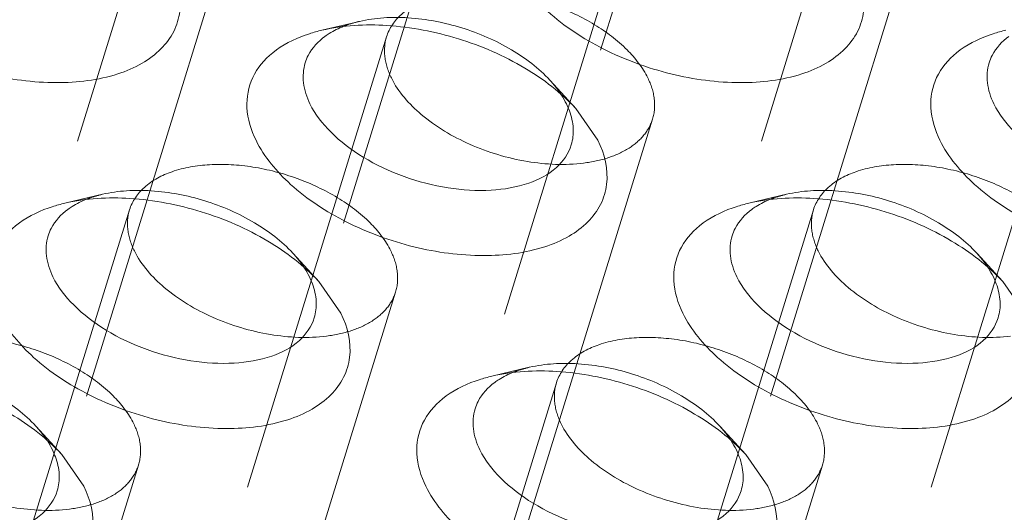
# Model space of a CAD drawing. Header units: millimetres. Extents: x 4065 to 8083, y -652 to 5416.
# Tile 270 of 278: x 5058.38 to 5068.99, y 5224.02 to 5229.33. Entities that reach past the tile are written whole.
import ezdxf

# ---------------------------------------------------------------- set-up
doc = ezdxf.new("R2010")
doc.units = ezdxf.units.MM
doc.header["$LTSCALE"] = 0.8
doc.linetypes.add('HIDDEN', pattern=[9.525, 6.35, -3.175])
doc.layers.get('0').update_dxf_attribs({"linetype": 'CONTINUOUS', "lineweight": 0})
doc.layers.add('3', color=5, linetype='HIDDEN', lineweight=0)

msp = doc.modelspace()

# ---------------------------------------------------------------- linework, layer by layer
for p, q in [((5064.375, 5228.37), (5064.613, 5228.029)), ((5061.606, 5226.505), (5061.844, 5226.164)), ((5068.974, 5226.505), (5069.212, 5226.164)), ((5058.837, 5224.64), (5059.075, 5224.299)), ((5066.205, 5224.64), (5066.443, 5224.299))]:
    msp.add_line(p, q)
for centre in [(5063.548, 5228.064), (5060.779, 5226.199), (5068.148, 5226.199), (5058.01, 5224.334), (5065.379, 5224.334)]:
    msp.add_arc(centre, 0.808, 20.4981, 26.1954)
for points, knots in [([(5060.014, 5229.894), (5060.085, 5229.748), (5060.146, 5229.501), (5060.053, 5229.194), (5059.908, 5229), (5059.698, 5228.845), (5059.325, 5228.687), (5058.749, 5228.621), (5058.017, 5228.719), (5057.305, 5228.981), (5056.712, 5229.366), (5056.418, 5229.713), (5056.329, 5229.894)], [0, 0, 0, 0, 0.096773, 0.141577, 0.188039, 0.23902, 0.296136, 0.42893, 0.580086, 0.73539, 0.87927, 1, 1, 1, 1]), ([(5067.382, 5229.894), (5067.453, 5229.748), (5067.514, 5229.501), (5067.421, 5229.194), (5067.277, 5229), (5067.067, 5228.845), (5066.694, 5228.687), (5066.118, 5228.621), (5065.385, 5228.719), (5064.673, 5228.981), (5064.081, 5229.366), (5063.787, 5229.713), (5063.698, 5229.894)], [0, 0, 0, 0, 0.096773, 0.141577, 0.188039, 0.23902, 0.296136, 0.42893, 0.580086, 0.73539, 0.87927, 1, 1, 1, 1]), ([(5061.46, 5229.163), (5061.475, 5229.168), (5061.533, 5229.188), (5061.594, 5229.205), (5061.639, 5229.215)], [0, 0, 0, 0, 0.243995, 1, 1, 1, 1]), ([(5061.639, 5229.215), (5061.867, 5229.269), (5062.37, 5229.294), (5063.117, 5229.15), (5063.816, 5228.847), (5064.217, 5228.543), (5064.375, 5228.37)], [0, 0, 0, 0, 0.236674, 0.49996, 0.763238, 1, 1, 1, 1]), ([(5061.672, 5229.149), (5061.687, 5229.16), (5061.75, 5229.202), (5061.819, 5229.236), (5061.873, 5229.258)], [0, 0, 0, 0, 0.238443, 1, 1, 1, 1]), ([(5068.829, 5229.163), (5068.843, 5229.168), (5068.902, 5229.188), (5068.962, 5229.205), (5069.008, 5229.215)], [0, 0, 0, 0, 0.243995, 1, 1, 1, 1]), ([(5060.929, 5228.029), (5060.875, 5228.138), (5060.803, 5228.366), (5060.868, 5228.722), (5061.108, 5229.005), (5061.335, 5229.118), (5061.46, 5229.163)], [0, 0, 0, 0, 0.254004, 0.482836, 0.721908, 1, 1, 1, 1]), ([(5061.459, 5228.863), (5061.467, 5228.891), (5061.513, 5229.002), (5061.598, 5229.095), (5061.672, 5229.149)], [0, 0, 0, 0, 0.240012, 1, 1, 1, 1]), ([(5068.297, 5228.029), (5068.244, 5228.138), (5068.172, 5228.366), (5068.236, 5228.722), (5068.477, 5229.005), (5068.703, 5229.118), (5068.829, 5229.163)], [0, 0, 0, 0, 0.254004, 0.482836, 0.721908, 1, 1, 1, 1]), ([(5068.827, 5228.863), (5068.836, 5228.891), (5068.881, 5229.002), (5068.967, 5229.095), (5069.04, 5229.149)], [0, 0, 0, 0, 0.240012, 1, 1, 1, 1]), ([(5061.51, 5228.42), (5061.475, 5228.492), (5061.426, 5228.638), (5061.438, 5228.794), (5061.459, 5228.863)], [0, 0, 0, 0, 0.525878, 1, 1, 1, 1]), ([(5068.879, 5228.42), (5068.844, 5228.492), (5068.795, 5228.638), (5068.806, 5228.794), (5068.827, 5228.863)], [0, 0, 0, 0, 0.525878, 1, 1, 1, 1]), ([(5064.325, 5227.978), (5064.297, 5227.885), (5064.168, 5227.702), (5063.85, 5227.541), (5063.445, 5227.473), (5062.827, 5227.513), (5062.218, 5227.729), (5061.738, 5228.089), (5061.566, 5228.308), (5061.51, 5228.42)], [0, 0, 0, 0, 0.088055, 0.191757, 0.316249, 0.457585, 0.752193, 0.885964, 1, 1, 1, 1]), ([(5071.694, 5227.978), (5071.665, 5227.885), (5071.537, 5227.702), (5071.219, 5227.541), (5070.813, 5227.473), (5070.195, 5227.513), (5069.586, 5227.729), (5069.106, 5228.089), (5068.934, 5228.308), (5068.879, 5228.42)], [0, 0, 0, 0, 0.088055, 0.191757, 0.316249, 0.457585, 0.752193, 0.885964, 1, 1, 1, 1]), ([(5064.305, 5228.347), (5064.328, 5228.286), (5064.357, 5228.162), (5064.343, 5228.035), (5064.325, 5227.978)], [0, 0, 0, 0, 0.519412, 1, 1, 1, 1]), ([(5064.613, 5228.029), (5064.684, 5227.884), (5064.745, 5227.636), (5064.652, 5227.329), (5064.508, 5227.135), (5064.298, 5226.981), (5063.925, 5226.823), (5063.348, 5226.756), (5062.616, 5226.855), (5061.904, 5227.116), (5061.311, 5227.501), (5061.018, 5227.848), (5060.929, 5228.029)], [0, 0, 0, 0, 0.096773, 0.141577, 0.188039, 0.23902, 0.296136, 0.42893, 0.580086, 0.73539, 0.87927, 1, 1, 1, 1]), ([(5071.981, 5228.029), (5072.053, 5227.884), (5072.113, 5227.636), (5072.021, 5227.329), (5071.876, 5227.135), (5071.666, 5226.981), (5071.293, 5226.823), (5070.717, 5226.756), (5069.985, 5226.855), (5069.273, 5227.116), (5068.68, 5227.501), (5068.386, 5227.848), (5068.297, 5228.029)], [0, 0, 0, 0, 0.096773, 0.141577, 0.188039, 0.23902, 0.296136, 0.42893, 0.580086, 0.73539, 0.87927, 1, 1, 1, 1]), ([(5058.87, 5227.351), (5059.098, 5227.404), (5059.601, 5227.43), (5060.348, 5227.285), (5061.047, 5226.982), (5061.448, 5226.678), (5061.606, 5226.505)], [0, 0, 0, 0, 0.236674, 0.49996, 0.763238, 1, 1, 1, 1]), ([(5066.239, 5227.351), (5066.467, 5227.404), (5066.969, 5227.43), (5067.717, 5227.285), (5068.415, 5226.982), (5068.816, 5226.678), (5068.974, 5226.505)], [0, 0, 0, 0, 0.236674, 0.49996, 0.763238, 1, 1, 1, 1]), ([(5058.16, 5226.164), (5058.106, 5226.273), (5058.034, 5226.502), (5058.099, 5226.857), (5058.339, 5227.14), (5058.565, 5227.254), (5058.691, 5227.298)], [0, 0, 0, 0, 0.254004, 0.482836, 0.721908, 1, 1, 1, 1]), ([(5058.691, 5227.298), (5058.705, 5227.303), (5058.764, 5227.323), (5058.824, 5227.34), (5058.87, 5227.351)], [0, 0, 0, 0, 0.243995, 1, 1, 1, 1]), ([(5058.903, 5227.284), (5058.918, 5227.295), (5058.981, 5227.338), (5059.05, 5227.372), (5059.104, 5227.393)], [0, 0, 0, 0, 0.238443, 1, 1, 1, 1]), ([(5065.528, 5226.164), (5065.474, 5226.273), (5065.403, 5226.502), (5065.467, 5226.857), (5065.708, 5227.14), (5065.934, 5227.254), (5066.06, 5227.298)], [0, 0, 0, 0, 0.254004, 0.482836, 0.721908, 1, 1, 1, 1]), ([(5066.06, 5227.298), (5066.074, 5227.303), (5066.133, 5227.323), (5066.193, 5227.34), (5066.239, 5227.351)], [0, 0, 0, 0, 0.243995, 1, 1, 1, 1]), ([(5066.271, 5227.284), (5066.286, 5227.295), (5066.349, 5227.338), (5066.419, 5227.372), (5066.473, 5227.393)], [0, 0, 0, 0, 0.238443, 1, 1, 1, 1]), ([(5058.69, 5226.998), (5058.698, 5227.026), (5058.743, 5227.137), (5058.829, 5227.23), (5058.903, 5227.284)], [0, 0, 0, 0, 0.240012, 1, 1, 1, 1]), ([(5066.058, 5226.998), (5066.067, 5227.026), (5066.112, 5227.137), (5066.198, 5227.23), (5066.271, 5227.284)], [0, 0, 0, 0, 0.240012, 1, 1, 1, 1]), ([(5058.741, 5226.556), (5058.706, 5226.627), (5058.657, 5226.774), (5058.668, 5226.93), (5058.69, 5226.998)], [0, 0, 0, 0, 0.525878, 1, 1, 1, 1]), ([(5066.11, 5226.556), (5066.075, 5226.627), (5066.026, 5226.774), (5066.037, 5226.93), (5066.058, 5226.998)], [0, 0, 0, 0, 0.525878, 1, 1, 1, 1]), ([(5061.556, 5226.113), (5061.527, 5226.02), (5061.399, 5225.837), (5061.081, 5225.676), (5060.676, 5225.609), (5060.057, 5225.648), (5059.449, 5225.864), (5058.968, 5226.224), (5058.796, 5226.443), (5058.741, 5226.556)], [0, 0, 0, 0, 0.088055, 0.191757, 0.316249, 0.457585, 0.752193, 0.885964, 1, 1, 1, 1]), ([(5068.924, 5226.113), (5068.896, 5226.02), (5068.768, 5225.837), (5068.45, 5225.676), (5068.044, 5225.609), (5067.426, 5225.648), (5066.817, 5225.864), (5066.337, 5226.224), (5066.165, 5226.443), (5066.11, 5226.556)], [0, 0, 0, 0, 0.088055, 0.191757, 0.316249, 0.457585, 0.752193, 0.885964, 1, 1, 1, 1]), ([(5061.536, 5226.482), (5061.559, 5226.421), (5061.588, 5226.297), (5061.574, 5226.17), (5061.556, 5226.113)], [0, 0, 0, 0, 0.519412, 1, 1, 1, 1]), ([(5068.905, 5226.482), (5068.927, 5226.421), (5068.956, 5226.297), (5068.942, 5226.17), (5068.924, 5226.113)], [0, 0, 0, 0, 0.519412, 1, 1, 1, 1]), ([(5061.844, 5226.164), (5061.915, 5226.019), (5061.976, 5225.771), (5061.883, 5225.465), (5061.739, 5225.271), (5061.529, 5225.116), (5061.155, 5224.958), (5060.579, 5224.891), (5059.847, 5224.99), (5059.135, 5225.251), (5058.542, 5225.636), (5058.248, 5225.983), (5058.16, 5226.164)], [0, 0, 0, 0, 0.096773, 0.141577, 0.188039, 0.23902, 0.296136, 0.42893, 0.580086, 0.73539, 0.87927, 1, 1, 1, 1]), ([(5069.212, 5226.164), (5069.284, 5226.019), (5069.344, 5225.771), (5069.251, 5225.465), (5069.107, 5225.271), (5068.897, 5225.116), (5068.524, 5224.958), (5067.948, 5224.891), (5067.216, 5224.99), (5066.503, 5225.251), (5065.911, 5225.636), (5065.617, 5225.983), (5065.528, 5226.164)], [0, 0, 0, 0, 0.096773, 0.141577, 0.188039, 0.23902, 0.296136, 0.42893, 0.580086, 0.73539, 0.87927, 1, 1, 1, 1]), ([(5056.101, 5225.486), (5056.329, 5225.539), (5056.832, 5225.565), (5057.579, 5225.42), (5058.278, 5225.118), (5058.679, 5224.813), (5058.837, 5224.64)], [0, 0, 0, 0, 0.236674, 0.49996, 0.763238, 1, 1, 1, 1]), ([(5063.47, 5225.486), (5063.698, 5225.539), (5064.2, 5225.565), (5064.948, 5225.42), (5065.646, 5225.118), (5066.047, 5224.813), (5066.205, 5224.64)], [0, 0, 0, 0, 0.236674, 0.49996, 0.763238, 1, 1, 1, 1]), ([(5063.502, 5225.419), (5063.517, 5225.43), (5063.58, 5225.473), (5063.649, 5225.507), (5063.704, 5225.528)], [0, 0, 0, 0, 0.238443, 1, 1, 1, 1]), ([(5062.759, 5224.299), (5062.705, 5224.408), (5062.634, 5224.637), (5062.698, 5224.992), (5062.939, 5225.275), (5063.165, 5225.389), (5063.29, 5225.433)], [0, 0, 0, 0, 0.254004, 0.482836, 0.721908, 1, 1, 1, 1]), ([(5063.289, 5225.133), (5063.297, 5225.161), (5063.343, 5225.273), (5063.429, 5225.365), (5063.502, 5225.419)], [0, 0, 0, 0, 0.240012, 1, 1, 1, 1]), ([(5063.29, 5225.433), (5063.305, 5225.438), (5063.364, 5225.458), (5063.424, 5225.475), (5063.47, 5225.486)], [0, 0, 0, 0, 0.243995, 1, 1, 1, 1]), ([(5063.341, 5224.691), (5063.305, 5224.762), (5063.256, 5224.909), (5063.268, 5225.065), (5063.289, 5225.133)], [0, 0, 0, 0, 0.525878, 1, 1, 1, 1]), ([(5058.787, 5224.248), (5058.758, 5224.156), (5058.63, 5223.973), (5058.312, 5223.811), (5057.907, 5223.744), (5057.288, 5223.783), (5056.679, 5223.999), (5056.199, 5224.359), (5056.027, 5224.578), (5055.972, 5224.691)], [0, 0, 0, 0, 0.088055, 0.191757, 0.316249, 0.457585, 0.752193, 0.885964, 1, 1, 1, 1]), ([(5066.155, 5224.248), (5066.127, 5224.156), (5065.998, 5223.973), (5065.681, 5223.811), (5065.275, 5223.744), (5064.657, 5223.783), (5064.048, 5223.999), (5063.568, 5224.359), (5063.396, 5224.578), (5063.341, 5224.691)], [0, 0, 0, 0, 0.088055, 0.191757, 0.316249, 0.457585, 0.752193, 0.885964, 1, 1, 1, 1]), ([(5058.767, 5224.617), (5058.79, 5224.556), (5058.819, 5224.433), (5058.805, 5224.305), (5058.787, 5224.248)], [0, 0, 0, 0, 0.519412, 1, 1, 1, 1]), ([(5066.136, 5224.617), (5066.158, 5224.556), (5066.187, 5224.433), (5066.173, 5224.305), (5066.155, 5224.248)], [0, 0, 0, 0, 0.519412, 1, 1, 1, 1]), ([(5059.075, 5224.299), (5059.146, 5224.154), (5059.207, 5223.906), (5059.114, 5223.6), (5058.97, 5223.406), (5058.759, 5223.251), (5058.386, 5223.093), (5057.81, 5223.026), (5057.078, 5223.125), (5056.366, 5223.386), (5055.773, 5223.771), (5055.479, 5224.118), (5055.39, 5224.299)], [0, 0, 0, 0, 0.096773, 0.141577, 0.188039, 0.23902, 0.296136, 0.42893, 0.580086, 0.73539, 0.87927, 1, 1, 1, 1]), ([(5066.443, 5224.299), (5066.514, 5224.154), (5066.575, 5223.906), (5066.482, 5223.6), (5066.338, 5223.406), (5066.128, 5223.251), (5065.755, 5223.093), (5065.179, 5223.026), (5064.447, 5223.125), (5063.734, 5223.386), (5063.142, 5223.771), (5062.848, 5224.118), (5062.759, 5224.299)], [0, 0, 0, 0, 0.096773, 0.141577, 0.188039, 0.23902, 0.296136, 0.42893, 0.580086, 0.73539, 0.87927, 1, 1, 1, 1])]:
    msp.add_open_spline(points, degree=3, knots=knots)
for points in [[(5064.219, 5228.516), (5064.239, 5228.485), (5064.257, 5228.453), (5064.273, 5228.42)], [(5061.45, 5226.651), (5061.47, 5226.62), (5061.488, 5226.588), (5061.504, 5226.556)], [(5068.819, 5226.651), (5068.838, 5226.62), (5068.857, 5226.588), (5068.873, 5226.556)], [(5058.681, 5224.787), (5058.701, 5224.756), (5058.719, 5224.724), (5058.735, 5224.691)], [(5066.049, 5224.787), (5066.069, 5224.756), (5066.088, 5224.724), (5066.104, 5224.691)]]:
    msp.add_open_spline(points, degree=3)
at = {"layer": '3'}
for p, q in [((5063.274, 5234.738), (5061.459, 5228.863)), ((5070.643, 5234.738), (5068.827, 5228.863)), ((5066.141, 5233.852), (5064.325, 5227.977)), ((5060.505, 5232.873), (5058.69, 5226.998)), ((5067.874, 5232.873), (5066.058, 5226.998)), ((5063.371, 5231.988), (5061.556, 5226.113)), ((5070.74, 5231.988), (5068.924, 5226.113)), ((5065.105, 5231.009), (5063.289, 5225.134)), ((5060.602, 5230.123), (5058.787, 5224.248)), ((5067.971, 5230.123), (5066.155, 5224.248)), ((5062.043, 5229.31), (5061.639, 5229.215)), ((5062.335, 5229.144), (5060.52, 5223.269)), ((5069.704, 5229.144), (5067.888, 5223.269)), ((5064.095, 5228.676), (5064.375, 5228.37)), ((5065.202, 5228.258), (5063.386, 5222.383)), ((5059.274, 5227.446), (5058.87, 5227.351)), ((5066.643, 5227.446), (5066.239, 5227.351)), ((5059.566, 5227.279), (5057.751, 5221.404)), ((5066.935, 5227.279), (5065.119, 5221.404)), ((5061.326, 5226.812), (5061.606, 5226.505)), ((5068.694, 5226.812), (5068.974, 5226.505)), ((5062.433, 5226.393), (5060.617, 5220.518)), ((5063.873, 5225.581), (5063.469, 5225.486)), ((5064.166, 5225.414), (5062.35, 5219.539)), ((5058.556, 5224.947), (5058.837, 5224.64)), ((5065.925, 5224.947), (5066.205, 5224.64)), ((5059.663, 5224.528), (5057.848, 5218.653)), ((5067.032, 5224.528), (5065.216, 5218.653))]:
    msp.add_line(p, q, dxfattribs=at)
for centre in [(5062.28, 5228.227), (5059.511, 5226.362), (5066.879, 5226.362), (5064.11, 5224.498)]:
    msp.add_arc(centre, 1.108, 109.6104, 111.5294, dxfattribs=at)
for points, knots in [([(5065.15, 5228.701), (5065.095, 5228.813), (5064.923, 5229.033), (5064.573, 5229.295), (5064.143, 5229.497), (5063.674, 5229.619), (5063.215, 5229.648), (5062.81, 5229.58), (5062.492, 5229.419), (5062.364, 5229.236), (5062.335, 5229.143)], [0, 0, 0, 0, 0.11391, 0.247494, 0.393901, 0.543049, 0.684203, 0.808528, 0.912094, 1, 1, 1, 1]), ([(5062.043, 5229.31), (5062.215, 5229.351), (5062.591, 5229.37), (5063.152, 5229.261), (5063.676, 5229.034), (5063.976, 5228.806), (5064.095, 5228.676)], [0, 0, 0, 0, 0.236698, 0.500006, 0.763355, 1, 1, 1, 1]), ([(5062.335, 5229.143), (5062.314, 5229.075), (5062.303, 5228.919), (5062.352, 5228.772), (5062.387, 5228.701)], [0, 0, 0, 0, 0.474456, 1, 1, 1, 1]), ([(5062.387, 5228.701), (5062.462, 5228.548), (5062.719, 5228.261), (5063.232, 5227.958), (5063.834, 5227.777), (5064.259, 5227.757), (5064.459, 5227.783)], [0, 0, 0, 0, 0.214357, 0.471697, 0.744871, 1, 1, 1, 1]), ([(5064.095, 5228.676), (5064.107, 5228.664), (5064.151, 5228.613), (5064.192, 5228.558), (5064.219, 5228.516)], [0, 0, 0, 0, 0.259084, 1, 1, 1, 1]), ([(5065.202, 5228.258), (5065.223, 5228.327), (5065.234, 5228.483), (5065.185, 5228.629), (5065.15, 5228.701)], [0, 0, 0, 0, 0.474456, 1, 1, 1, 1]), ([(5064.459, 5227.783), (5064.55, 5227.794), (5064.72, 5227.83), (5064.945, 5227.93), (5065.115, 5228.073), (5065.182, 5228.196), (5065.202, 5228.258)], [0, 0, 0, 0, 0.296731, 0.558772, 0.78922, 1, 1, 1, 1]), ([(5062.381, 5226.836), (5062.326, 5226.949), (5062.154, 5227.168), (5061.804, 5227.43), (5061.373, 5227.632), (5060.905, 5227.754), (5060.446, 5227.783), (5060.041, 5227.716), (5059.723, 5227.554), (5059.595, 5227.371), (5059.566, 5227.279)], [0, 0, 0, 0, 0.11391, 0.247494, 0.393901, 0.543049, 0.684203, 0.808528, 0.912094, 1, 1, 1, 1]), ([(5069.749, 5226.836), (5069.694, 5226.949), (5069.522, 5227.168), (5069.173, 5227.43), (5068.742, 5227.632), (5068.274, 5227.754), (5067.815, 5227.783), (5067.409, 5227.716), (5067.092, 5227.554), (5066.963, 5227.371), (5066.935, 5227.279)], [0, 0, 0, 0, 0.11391, 0.247494, 0.393901, 0.543049, 0.684203, 0.808528, 0.912094, 1, 1, 1, 1]), ([(5059.274, 5227.446), (5059.445, 5227.486), (5059.822, 5227.505), (5060.383, 5227.397), (5060.906, 5227.169), (5061.207, 5226.941), (5061.326, 5226.812)], [0, 0, 0, 0, 0.236698, 0.500006, 0.763355, 1, 1, 1, 1]), ([(5066.643, 5227.446), (5066.814, 5227.486), (5067.191, 5227.505), (5067.751, 5227.397), (5068.275, 5227.169), (5068.576, 5226.941), (5068.694, 5226.812)], [0, 0, 0, 0, 0.236698, 0.500006, 0.763355, 1, 1, 1, 1]), ([(5059.566, 5227.279), (5059.545, 5227.21), (5059.534, 5227.054), (5059.583, 5226.907), (5059.618, 5226.836)], [0, 0, 0, 0, 0.474456, 1, 1, 1, 1]), ([(5066.935, 5227.279), (5066.914, 5227.21), (5066.902, 5227.054), (5066.951, 5226.907), (5066.986, 5226.836)], [0, 0, 0, 0, 0.474456, 1, 1, 1, 1]), ([(5059.618, 5226.836), (5059.693, 5226.684), (5059.95, 5226.396), (5060.463, 5226.093), (5061.064, 5225.912), (5061.489, 5225.892), (5061.69, 5225.918)], [0, 0, 0, 0, 0.214357, 0.471697, 0.744871, 1, 1, 1, 1]), ([(5061.326, 5226.812), (5061.338, 5226.799), (5061.382, 5226.748), (5061.423, 5226.694), (5061.45, 5226.651)], [0, 0, 0, 0, 0.259084, 1, 1, 1, 1]), ([(5062.433, 5226.393), (5062.454, 5226.462), (5062.465, 5226.618), (5062.416, 5226.765), (5062.381, 5226.836)], [0, 0, 0, 0, 0.474456, 1, 1, 1, 1]), ([(5066.986, 5226.836), (5067.061, 5226.684), (5067.319, 5226.396), (5067.832, 5226.093), (5068.433, 5225.912), (5068.858, 5225.892), (5069.058, 5225.918)], [0, 0, 0, 0, 0.214357, 0.471697, 0.744871, 1, 1, 1, 1]), ([(5068.694, 5226.812), (5068.706, 5226.799), (5068.751, 5226.748), (5068.791, 5226.694), (5068.819, 5226.651)], [0, 0, 0, 0, 0.259084, 1, 1, 1, 1]), ([(5061.69, 5225.918), (5061.781, 5225.929), (5061.951, 5225.965), (5062.176, 5226.066), (5062.346, 5226.208), (5062.413, 5226.331), (5062.433, 5226.393)], [0, 0, 0, 0, 0.296731, 0.558772, 0.78922, 1, 1, 1, 1]), ([(5059.612, 5224.971), (5059.557, 5225.084), (5059.385, 5225.303), (5059.035, 5225.565), (5058.604, 5225.767), (5058.136, 5225.889), (5057.677, 5225.918), (5057.272, 5225.851), (5056.954, 5225.689), (5056.826, 5225.506), (5056.797, 5225.414)], [0, 0, 0, 0, 0.11391, 0.247494, 0.393901, 0.543049, 0.684203, 0.808528, 0.912094, 1, 1, 1, 1]), ([(5066.98, 5224.971), (5066.925, 5225.084), (5066.753, 5225.303), (5066.404, 5225.565), (5065.973, 5225.767), (5065.505, 5225.889), (5065.045, 5225.918), (5064.64, 5225.851), (5064.323, 5225.689), (5064.194, 5225.506), (5064.166, 5225.414)], [0, 0, 0, 0, 0.11391, 0.247494, 0.393901, 0.543049, 0.684203, 0.808528, 0.912094, 1, 1, 1, 1]), ([(5056.505, 5225.581), (5056.676, 5225.621), (5057.053, 5225.64), (5057.614, 5225.532), (5058.137, 5225.304), (5058.438, 5225.076), (5058.557, 5224.947)], [0, 0, 0, 0, 0.236698, 0.500006, 0.763355, 1, 1, 1, 1]), ([(5063.874, 5225.581), (5064.045, 5225.621), (5064.422, 5225.64), (5064.982, 5225.532), (5065.506, 5225.304), (5065.807, 5225.076), (5065.925, 5224.947)], [0, 0, 0, 0, 0.236698, 0.500006, 0.763355, 1, 1, 1, 1]), ([(5064.166, 5225.414), (5064.144, 5225.345), (5064.133, 5225.189), (5064.182, 5225.043), (5064.217, 5224.971)], [0, 0, 0, 0, 0.474456, 1, 1, 1, 1]), ([(5056.849, 5224.971), (5056.924, 5224.819), (5057.181, 5224.531), (5057.694, 5224.229), (5058.295, 5224.047), (5058.72, 5224.028), (5058.921, 5224.053)], [0, 0, 0, 0, 0.214357, 0.471697, 0.744871, 1, 1, 1, 1]), ([(5059.663, 5224.529), (5059.685, 5224.597), (5059.696, 5224.753), (5059.647, 5224.9), (5059.612, 5224.971)], [0, 0, 0, 0, 0.474456, 1, 1, 1, 1]), ([(5064.217, 5224.971), (5064.292, 5224.819), (5064.55, 5224.531), (5065.063, 5224.229), (5065.664, 5224.047), (5066.089, 5224.028), (5066.289, 5224.053)], [0, 0, 0, 0, 0.214357, 0.471697, 0.744871, 1, 1, 1, 1]), ([(5067.032, 5224.529), (5067.053, 5224.597), (5067.064, 5224.753), (5067.015, 5224.9), (5066.98, 5224.971)], [0, 0, 0, 0, 0.474456, 1, 1, 1, 1]), ([(5058.557, 5224.947), (5058.568, 5224.934), (5058.613, 5224.883), (5058.654, 5224.829), (5058.681, 5224.787)], [0, 0, 0, 0, 0.259084, 1, 1, 1, 1]), ([(5065.925, 5224.947), (5065.937, 5224.934), (5065.982, 5224.883), (5066.022, 5224.829), (5066.049, 5224.787)], [0, 0, 0, 0, 0.259084, 1, 1, 1, 1]), ([(5058.921, 5224.053), (5059.012, 5224.064), (5059.182, 5224.1), (5059.407, 5224.201), (5059.576, 5224.343), (5059.644, 5224.466), (5059.663, 5224.529)], [0, 0, 0, 0, 0.296731, 0.558772, 0.78922, 1, 1, 1, 1]), ([(5066.289, 5224.053), (5066.38, 5224.064), (5066.551, 5224.1), (5066.776, 5224.201), (5066.945, 5224.343), (5067.013, 5224.466), (5067.032, 5224.529)], [0, 0, 0, 0, 0.296731, 0.558772, 0.78922, 1, 1, 1, 1])]:
    msp.add_open_spline(points, degree=3, knots=knots, dxfattribs=at)
for points in [[(5061.908, 5229.271), (5061.952, 5229.287), (5061.998, 5229.3), (5062.043, 5229.31)], [(5059.139, 5227.406), (5059.183, 5227.422), (5059.229, 5227.435), (5059.274, 5227.446)], [(5066.507, 5227.406), (5066.552, 5227.422), (5066.597, 5227.435), (5066.643, 5227.446)], [(5063.738, 5225.541), (5063.783, 5225.557), (5063.828, 5225.57), (5063.874, 5225.581)]]:
    msp.add_open_spline(points, degree=3, dxfattribs=at)

doc.saveas('drawing.dxf')
